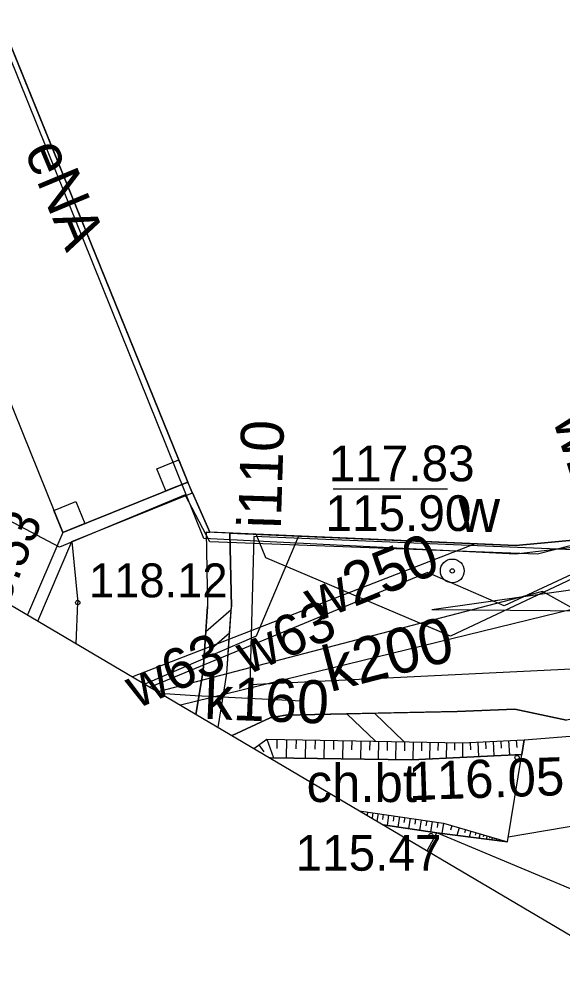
# Model space of a CAD drawing. Extents: x 6434771 to 6436222, y 5663454 to 5664782.
# Drawn here: x 6435156.83 to 6435168.25, y 5663845.99 to 5663866.09 of the extents above; entities that cross this region are included whole.
import ezdxf

# ---------------------------------------------------------------- set-up
doc = ezdxf.new("R2010")
doc.units = 0
for name, color, linetype in [('Warstwa 10', 7, 'Continuous'), ('Warstwa 12', 7, 'Continuous'), ('Warstwa 13', 7, 'Continuous'), ('Warstwa 14', 7, 'Continuous'), ('Warstwa 15', 7, 'Continuous'), ('Warstwa 20', 7, 'Continuous'), ('Warstwa 21', 7, 'Continuous'), ('Warstwa 25', 7, 'Continuous'), ('Warstwa 33', 7, 'Continuous'), ('Warstwa 34', 7, 'Continuous'), ('Warstwa 4', 7, 'Continuous'), ('Warstwa 5', 7, 'Continuous'), ('Warstwa 51', 7, 'Continuous'), ('Warstwa 6', 7, 'Continuous'), ('Warstwa 63', 7, 'Continuous'), ('Warstwa 7', 7, 'Continuous'), ('Warstwa 9', 7, 'Continuous')]:
    doc.layers.add(name, color=color, linetype=linetype)

msp = doc.modelspace()

# ---------------------------------------------------------------- linework, layer by layer
at = {"layer": 'Warstwa 10'}
msp.add_line((6435160.279, 5663856.6), (6435160.466, 5663856.136), dxfattribs=at)
msp.add_lwpolyline([(6435160.373, 5663856.368), (6435157.749, 5663855.309), (6435157.006, 5663853.575)], dxfattribs=at)
at = {"layer": 'Warstwa 12'}
for points in [[(6435184.91, 5663855.561), (6435183.535, 5663853.048), (6435177.651, 5663856.079), (6435167.265, 5663854.854), (6435160.708, 5663855.184), (6435153.514, 5663873.042), (6435146.921, 5663869.156)], [(6435173.86, 5663853.434), (6435170.253, 5663855.498), (6435167.725, 5663854.849), (6435160.837, 5663855.112), (6435160.319, 5663856.098), (6435157.676, 5663855), (6435146.824, 5663860.742), (6435145.767, 5663860.207)], [(6435162.7, 5663855.232), (6435161.814, 5663853.13), (6435159.472, 5663852.12)], [(6435169.959, 5663855.132), (6435167.022, 5663853.767), (6435165.41, 5663854.467), (6435159.582, 5663852.056)], [(6435173.9, 5663853.544), (6435173.415, 5663853.95), (6435170.038, 5663855.081), (6435165.894, 5663853.131), (6435162.013, 5663854.778), (6435161.809, 5663855.27)], [(6435166.413, 5663855.072), (6435159.215, 5663852.272)], [(6435174.07, 5663853.8), (6435173.625, 5663853.977), (6435169.698, 5663854.275), (6435165.501, 5663853.681)], [(6435172.676, 5663851.362), (6435167.825, 5663854.067), (6435159.743, 5663851.961)], [(6435171.925, 5663850.047), (6435171.411, 5663850.354), (6435170.424, 5663853.916), (6435169.641, 5663853.646), (6435165.501, 5663853.681)]]:
    msp.add_lwpolyline(points, dxfattribs=at)
at = {"layer": 'Warstwa 14'}
msp.add_line((6435165.828, 5663856.22), (6435163.431, 5663856.22), dxfattribs=at)
msp.add_circle((6435165.931, 5663854.5), 0.045, dxfattribs=at)
at = {"layer": 'Warstwa 15'}
msp.add_lwpolyline([(6435161.681, 5663852.112), (6435169.587, 5663852.496), (6435169.656, 5663854.895), (6435161.759, 5663855.221)], close=True, dxfattribs=at)
at = {"layer": 'Warstwa 20'}
for points in [[(6435161.764, 5663850.768), (6435162.037, 5663850.967), (6435166.147, 5663850.888), (6435167.438, 5663850.952)], [(6435163.977, 5663849.462), (6435165.746, 5663849.202), (6435167.092, 5663848.806)]]:
    msp.add_lwpolyline(points, dxfattribs=at)
at = {"layer": 'Warstwa 21'}
for points in [[(6435165.401, 5663848.622), (6435165.604, 5663848.994), (6435167.092, 5663848.806), (6435167.394, 5663850.643), (6435167.438, 5663850.952)], [(6435167.394, 5663850.643), (6435165.082, 5663850.53), (6435162.103, 5663850.576), (6435162.097, 5663850.571)], [(6435164.477, 5663849.167), (6435165.604, 5663848.994), (6435167.092, 5663848.806)]]:
    msp.add_lwpolyline(points, dxfattribs=at)
at = {"layer": 'Warstwa 25'}
for centre in [(6435158.062, 5663853.836), (6435167.292, 5663850.578), (6435165.482, 5663848.94)]:
    msp.add_circle(centre, 0.045, dxfattribs=at)
at = {"layer": 'Warstwa 33'}
for p, q in [((6435153.507, 5663873.292), (6435160.373, 5663856.368)), ((6435150.914, 5663872.223), (6435157.749, 5663855.309)), ((6435157.749, 5663855.309), (6435160.373, 5663856.368))]:
    msp.add_line(p, q, dxfattribs=at)
for points in [[(6435160.373, 5663856.368), (6435159.91, 5663856.181), (6435159.723, 5663856.644), (6435160.186, 5663856.831)], [(6435157.749, 5663855.309), (6435157.562, 5663855.772), (6435158.025, 5663855.959), (6435158.212, 5663855.496)]]:
    msp.add_lwpolyline(points, close=True, dxfattribs=at)
at = {"layer": 'Warstwa 34'}
msp.add_lwpolyline([(6435169.296, 5663858.22), (6435171.859, 5663856.779), (6435170.99, 5663856.099), (6435169.733, 5663855.505), (6435168.619, 5663855.158), (6435167.267, 5663855.034), (6435160.84, 5663855.312), (6435160.373, 5663856.368), (6435153.507, 5663873.292)], dxfattribs=at)
at = {"layer": 'Warstwa 4'}
msp.add_circle((6435165.931, 5663854.5), 0.25, dxfattribs=at)
at = {"layer": 'Warstwa 5'}
for p, q in [((6435161.26, 5663855.294), (6435167.267, 5663855.034)), ((6435161.26, 5663855.294), (6435161.291, 5663853.743)), ((6435157.223, 5663853.447), (6435157.938, 5663855.116)), ((6435157.938, 5663855.116), (6435158.062, 5663853.836)), ((6435167.267, 5663855.034), (6435168.619, 5663855.158)), ((6435158.031, 5663852.971), (6435158.062, 5663853.836)), ((6435161.252, 5663853.191), (6435161.287, 5663853.685)), ((6435161.287, 5663853.685), (6435161.291, 5663853.743)), ((6435161.193, 5663852.344), (6435161.252, 5663853.191)), ((6435161.015, 5663851.21), (6435161.193, 5663852.344)), ((6435162.103, 5663851.417), (6435162.424, 5663851.473)), ((6435162.424, 5663851.473), (6435163.044, 5663851.485)), ((6435163.044, 5663851.485), (6435163.717, 5663851.499)), ((6435163.717, 5663851.499), (6435164.295, 5663851.512)), ((6435164.295, 5663851.512), (6435166.035, 5663851.549)), ((6435166.035, 5663851.549), (6435167.245, 5663851.594)), ((6435167.245, 5663851.594), (6435168.333, 5663851.361)), ((6435161.305, 5663851.039), (6435162.103, 5663851.417))]:
    msp.add_line(p, q, dxfattribs=at)
at = {"layer": 'Warstwa 51'}
for p, q in [((6435161.287, 5663853.685), (6435160.754, 5663853.221)), ((6435161.252, 5663853.191), (6435160.719, 5663852.727)), ((6435163.717, 5663851.499), (6435164.318, 5663850.923)), ((6435164.295, 5663851.512), (6435164.922, 5663850.911))]:
    msp.add_line(p, q, dxfattribs=at)
for points in [[(6435161.015, 5663851.21), (6435161.193, 5663852.344), (6435161.291, 5663853.743), (6435161.26, 5663855.294), (6435160.759, 5663855.316), (6435160.791, 5663853.756), (6435160.696, 5663852.398), (6435160.545, 5663851.487)], [(6435177.125, 5663842.394), (6435174.956, 5663845.751), (6435172.751, 5663847.088), (6435171.94, 5663847.817), (6435170.775, 5663850.662), (6435170.243, 5663851.368), (6435169.776, 5663851.644), (6435169.295, 5663851.56), (6435168.333, 5663851.361), (6435167.245, 5663851.594), (6435166.035, 5663851.549), (6435163.044, 5663851.485), (6435162.424, 5663851.473), (6435162.103, 5663851.417), (6435161.305, 5663851.039)], [(6435161.764, 5663850.768), (6435162.037, 5663850.967), (6435166.147, 5663850.888), (6435167.438, 5663850.952), (6435169.109, 5663851.082), (6435169.519, 5663851.057), (6435169.977, 5663850.851), (6435170.383, 5663849.716), (6435171.275, 5663847.405), (6435172.026, 5663846.656), (6435174.359, 5663845.208), (6435176.426, 5663842.463)]]:
    msp.add_lwpolyline(points, dxfattribs=at)
at = {"layer": 'Warstwa 6'}
msp.add_circle((6435165.931, 5663854.5), 0.045, dxfattribs=at)
at = {"layer": 'Warstwa 63'}
msp.add_lwpolyline([(6435677.2, 5663546.629), (6436084.093, 5664236.205), (6435222.122, 5664744.822), (6434815.229, 5664055.245)], close=True, dxfattribs=at)
at = {"layer": 'Warstwa 7'}
for points in [[(6435169.103, 5663853.852), (6435160.222, 5663851.678)], [(6435159.789, 5663851.933), (6435160.528, 5663851.886), (6435162.767, 5663851.769), (6435162.795, 5663851.628)]]:
    msp.add_lwpolyline(points, dxfattribs=at)
at = {"layer": 'Warstwa 9'}
for p, q in [((6435157.939, 5663855.116), (6435160.474, 5663856.139)), ((6435160.474, 5663856.139), (6435160.84, 5663855.312)), ((6435160.759, 5663855.316), (6435160.791, 5663853.756)), ((6435160.759, 5663855.316), (6435160.84, 5663855.312)), ((6435157.939, 5663855.116), (6435158.062, 5663853.836)), ((6435158.031, 5663852.971), (6435158.062, 5663853.836)), ((6435160.754, 5663853.221), (6435160.791, 5663853.756)), ((6435160.719, 5663852.727), (6435160.754, 5663853.221)), ((6435160.696, 5663852.398), (6435160.719, 5663852.727)), ((6435160.545, 5663851.487), (6435160.696, 5663852.398)), ((6435162.037, 5663850.967), (6435162.174, 5663850.576)), ((6435162.245, 5663850.963), (6435162.242, 5663850.769)), ((6435162.448, 5663850.959), (6435162.441, 5663850.571)), ((6435162.65, 5663850.956), (6435162.646, 5663850.762)), ((6435162.849, 5663850.951), (6435162.842, 5663850.566)), ((6435163.047, 5663850.948), (6435163.044, 5663850.755)), ((6435163.243, 5663850.944), (6435163.236, 5663850.559)), ((6435163.437, 5663850.94), (6435163.434, 5663850.748)), ((6435163.629, 5663850.936), (6435163.622, 5663850.553)), ((6435163.82, 5663850.933), (6435163.817, 5663850.742)), ((6435164.009, 5663850.929), (6435164.001, 5663850.548)), ((6435164.196, 5663850.925), (6435164.193, 5663850.735)), ((6435164.382, 5663850.922), (6435164.374, 5663850.541)), ((6435164.566, 5663850.919), (6435164.562, 5663850.729)), ((6435164.748, 5663850.915), (6435164.74, 5663850.536)), ((6435164.928, 5663850.911), (6435164.925, 5663850.722)), ((6435165.107, 5663850.908), (6435165.099, 5663850.531)), ((6435165.284, 5663850.904), (6435165.281, 5663850.722)), ((6435165.46, 5663850.901), (6435165.453, 5663850.548)), ((6435165.634, 5663850.898), (6435165.631, 5663850.727)), ((6435165.807, 5663850.894), (6435165.801, 5663850.565)), ((6435165.978, 5663850.891), (6435165.975, 5663850.733)), ((6435166.147, 5663850.888), (6435166.143, 5663850.582)), ((6435166.307, 5663850.896), (6435166.315, 5663850.744)), ((6435166.468, 5663850.904), (6435166.483, 5663850.599)), ((6435166.629, 5663850.912), (6435166.637, 5663850.759)), ((6435166.791, 5663850.92), (6435166.807, 5663850.614)), ((6435166.952, 5663850.928), (6435166.96, 5663850.775)), ((6435167.114, 5663850.936), (6435167.13, 5663850.63)), ((6435167.276, 5663850.944), (6435167.284, 5663850.791)), ((6435161.868, 5663850.843), (6435161.972, 5663850.701)), ((6435162.097, 5663850.571), (6435162.103, 5663850.576)), ((6435162.103, 5663850.576), (6435165.082, 5663850.53)), ((6435165.082, 5663850.53), (6435167.394, 5663850.643)), ((6435167.092, 5663848.806), (6435167.394, 5663850.643)), ((6435163.977, 5663849.462), (6435165.746, 5663849.202)), ((6435164.043, 5663849.452), (6435164.039, 5663849.425)), ((6435164.152, 5663849.437), (6435164.141, 5663849.365)), ((6435164.262, 5663849.42), (6435164.246, 5663849.312)), ((6435164.372, 5663849.404), (6435164.348, 5663849.243)), ((6435164.482, 5663849.388), (6435164.466, 5663849.28)), ((6435164.594, 5663849.371), (6435164.563, 5663849.154)), ((6435164.706, 5663849.355), (6435164.69, 5663849.246)), ((6435164.819, 5663849.339), (6435164.786, 5663849.119)), ((6435164.933, 5663849.322), (6435164.916, 5663849.212)), ((6435165.047, 5663849.305), (6435165.014, 5663849.084)), ((6435165.161, 5663849.288), (6435165.145, 5663849.178)), ((6435165.277, 5663849.271), (6435165.244, 5663849.049)), ((6435165.393, 5663849.255), (6435165.377, 5663849.143)), ((6435169.413, 5663849.297), (6435167.108, 5663848.905)), ((6435164.477, 5663849.167), (6435165.604, 5663848.994)), ((6435165.51, 5663849.237), (6435165.477, 5663849.014)), ((6435165.628, 5663849.22), (6435165.611, 5663849.108)), ((6435165.746, 5663849.202), (6435165.713, 5663848.981)), ((6435165.746, 5663849.202), (6435167.092, 5663848.806)), ((6435165.922, 5663849.15), (6435165.894, 5663849.056)), ((6435166.074, 5663849.105), (6435166.025, 5663848.941)), ((6435166.208, 5663849.067), (6435166.187, 5663848.995)), ((6435165.401, 5663848.622), (6435165.604, 5663848.994)), ((6435170.012, 5663847.151), (6435165.604, 5663848.994)), ((6435166.324, 5663849.032), (6435166.288, 5663848.908)), ((6435166.427, 5663849.002), (6435166.411, 5663848.948)), ((6435166.516, 5663848.976), (6435166.489, 5663848.882)), ((6435166.593, 5663848.953), (6435166.582, 5663848.912)), ((6435166.662, 5663848.932), (6435166.641, 5663848.863)), ((6435166.721, 5663848.916), (6435166.713, 5663848.886)), ((6435166.773, 5663848.9), (6435166.757, 5663848.848)), ((6435166.819, 5663848.886), (6435166.812, 5663848.864)), ((6435166.859, 5663848.875), (6435166.847, 5663848.837)), ((6435166.892, 5663848.864), (6435166.888, 5663848.849)), ((6435166.923, 5663848.856), (6435166.915, 5663848.828)), ((6435166.949, 5663848.848), (6435166.946, 5663848.837)), ((6435166.973, 5663848.841), (6435166.967, 5663848.822)), ((6435166.993, 5663848.835), (6435166.991, 5663848.827)), ((6435167.011, 5663848.83), (6435167.007, 5663848.817)), ((6435167.026, 5663848.826), (6435167.025, 5663848.82)), ((6435167.04, 5663848.822), (6435167.038, 5663848.813)), ((6435167.052, 5663848.818), (6435167.051, 5663848.815)), ((6435167.062, 5663848.814), (6435167.061, 5663848.81)), ((6435167.071, 5663848.812), (6435167.071, 5663848.81)), ((6435167.079, 5663848.81), (6435167.078, 5663848.808)), ((6435167.086, 5663848.808), (6435167.086, 5663848.807)), ((6435167.092, 5663848.806), (6435167.092, 5663848.806))]:
    msp.add_line(p, q, dxfattribs=at)
for points in [[(6435165.401, 5663848.622), (6435165.604, 5663848.994), (6435167.092, 5663848.806), (6435167.394, 5663850.643), (6435167.438, 5663850.952), (6435169.109, 5663851.082), (6435169.716, 5663847.514), (6435170.012, 5663847.151), (6435169.448, 5663846.234)], [(6435161.764, 5663850.768), (6435162.037, 5663850.967), (6435166.147, 5663850.888), (6435167.438, 5663850.952), (6435167.394, 5663850.643), (6435165.082, 5663850.53), (6435162.103, 5663850.576), (6435162.097, 5663850.571)], [(6435163.977, 5663849.462), (6435165.746, 5663849.202), (6435167.092, 5663848.806), (6435165.604, 5663848.994), (6435164.477, 5663849.167)]]:
    msp.add_lwpolyline(points, dxfattribs=at)

# ---------------------------------------------------------------- texts
at = {"layer": 'Warstwa 13'}
for s, height, rotation, p in [('eNA', 0.9, 292.6382, (6435156.929, 5663863.332)), ('w250', 0.95, 287.9686, (6435168.032, 5663857.688)), ('i110', 0.9, 88.2183, (6435162.328, 5663855.383)), ('w250', 0.902, 21.9386, (6435163.055, 5663853.412)), ('w63', 0.857, 23.1704, (6435161.627, 5663852.31)), ('w63', 0.857, 24.0127, (6435159.308, 5663851.596))]:
    msp.add_text(s, height=height, rotation=rotation, dxfattribs=at).set_placement(p)
at = {"layer": 'Warstwa 14'}
msp.add_text('115.90', height=0.75, dxfattribs=at).set_placement((6435163.266, 5663855.339))
at = {"layer": 'Warstwa 25'}
for s, height, rotation, p in [('115.53', 0.75, 67.5059, (6435156.156, 5663852.722)), ('116.05', 0.8, 1.9137, (6435165.025, 5663849.682))]:
    msp.add_text(s, height=height, rotation=rotation, dxfattribs=at).set_placement(p)
for s, height, p in [('118.12', 0.712, (6435158.298, 5663853.945)), ('115.47', 0.75, (6435162.638, 5663848.202))]:
    msp.add_text(s, height=height, dxfattribs=at).set_placement(p)
at = {"layer": 'Warstwa 5'}
msp.add_text('w', height=0.9, dxfattribs=at).set_placement((6435166.064, 5663855.317))
at = {"layer": 'Warstwa 6'}
msp.add_text('117.83', height=0.75, dxfattribs=at).set_placement((6435163.333, 5663856.383))
at = {"layer": 'Warstwa 7'}
for s, height, rotation, p in [('k200', 0.95, 14.45, (6435163.361, 5663851.952)), ('k160', 0.902, 357.6976, (6435160.709, 5663851.393))]:
    msp.add_text(s, height=height, rotation=rotation, dxfattribs=at).set_placement(p)
at = {"layer": 'Warstwa 9'}
msp.add_text('ch.bt.', height=0.8, dxfattribs=at).set_placement((6435162.87, 5663849.645))

doc.saveas('drawing.dxf')
